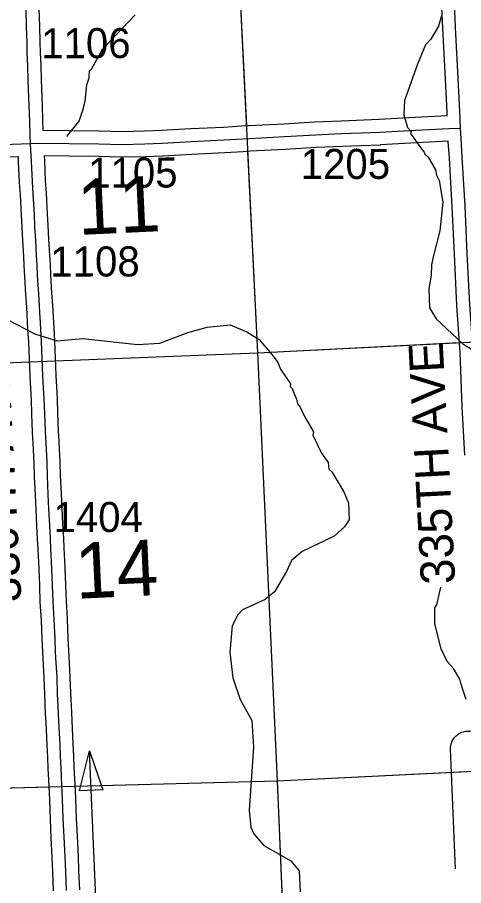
# Model space of a CAD drawing. Extents: x 128.7 to 185.5, y -21.4 to 12.6.
# Drawn here: x 156.472 to 157.511, y -4.184 to -2.161 of the extents above; entities that cross this region are included whole.
import ezdxf

# ---------------------------------------------------------------- set-up
doc = ezdxf.new("R2010")
doc.units = 0
for name, color, linetype in [('tdCoDirctArrow', 7, 'Continuous'), ('tdCoHydroRiver', 7, 'Continuous'), ('tdCoSecRdNmbr', 7, 'Continuous'), ('tdCoSecRdTxt', 7, 'Continuous'), ('tdCoSecRteBand', 7, 'Continuous'), ('tdCoSecRteCL', 7, 'Continuous'), ('tdCoSectLine', 7, 'Continuous'), ('tdCoSectLinePart', 7, 'Continuous'), ('tdCoSectNmbr', 7, 'Continuous'), ('tdCoSurfAsphalt', 7, 'Continuous'), ('tdCoSurfGravel', 7, 'Continuous')]:
    doc.layers.add(name, color=color, linetype=linetype)

msp = doc.modelspace()

# ---------------------------------------------------------------- linework, layer by layer
at = {"layer": 'tdCoDirctArrow'}
msp.add_line((156.6607, -4.3581), (156.6399, -3.8694), dxfattribs=at)
msp.add_lwpolyline([(157.4917, -4.1446), (157.4805, -3.8651), (157.4805, -3.8613), (157.4817, -3.8542), (157.4843, -3.8467), (157.4884, -3.84), (157.4932, -3.8344), (157.4991, -3.8298), (157.5071, -3.826), (157.5158, -3.8241), (157.5257, -3.8237), (157.7654, -3.8151)], dxfattribs=at)
msp.add_lwpolyline([(156.6167, -3.9629), (156.6399, -3.8694), (156.6705, -3.9601)], close=True, dxfattribs=at)
at = {"layer": 'tdCoHydroRiver'}
for points in [[(156.5872, -2.4384), (156.6159, -2.4027), (156.6245, -2.3771), (156.63, -2.3564), (156.6334, -2.3184), (156.6391, -2.3024), (156.6401, -2.285), (156.6447, -2.2817), (156.6699, -2.235), (156.7459, -2.155)], [(157.4594, -2.1578), (157.4523, -2.1817), (157.4345, -2.2123), (157.4223, -2.2254), (157.4034, -2.2702), (157.3733, -2.355), (157.3714, -2.3882), (157.3803, -2.4179), (157.3886, -2.427), (157.3871, -2.4318), (157.4104, -2.4641), (157.4187, -2.4749), (157.4204, -2.4795), (157.4286, -2.4871), (157.4454, -2.5165), (157.4475, -2.5291), (157.4542, -2.5415), (157.4623, -2.5917), (157.4552, -2.6582), (157.4401, -2.7187), (157.436, -2.7378), (157.4353, -2.7615), (157.4301, -2.7933), (157.4317, -2.8374), (157.4468, -2.8637), (157.5089, -2.9215), (157.5573, -2.9513)], [(156.4478, -2.8648), (156.5138, -2.8988), (156.5648, -2.9143), (156.6246, -2.909), (156.7514, -2.9234), (156.8033, -2.9199), (156.8688, -2.8955), (156.9141, -2.8828), (156.9675, -2.8777), (157.006, -2.8937), (157.035, -2.9116), (157.068, -2.9515), (157.078, -2.9653), (157.0849, -2.9809), (157.1082, -3.0147), (157.1068, -3.0211), (157.1117, -3.0257), (157.117, -3.0397), (157.1221, -3.0505), (157.1241, -3.0615), (157.1307, -3.0692), (157.1393, -3.0894), (157.1611, -3.1265), (157.1598, -3.1344), (157.1803, -3.1763), (157.1953, -3.1979), (157.1974, -3.2136), (157.2039, -3.2196), (157.2324, -3.266), (157.2428, -3.2924), (157.2443, -3.3318), (157.2338, -3.348), (157.2093, -3.3694), (157.1348, -3.4052), (157.1103, -3.4266), (157.0986, -3.4523), (157.0703, -3.4991), (157.0489, -3.5172), (156.9961, -3.5412), (156.9855, -3.5526), (156.9722, -3.5783), (156.9665, -3.6401), (156.9734, -3.6998), (156.9909, -3.7497), (157.018, -3.7992), (157.0218, -3.8607), (157.0113, -4.0078), (157.0158, -4.0471), (157.0227, -4.0626), (157.0458, -4.0902), (157.1086, -4.1259), (157.1284, -4.1488), (157.1301, -4.1977)], [(157.5165, -3.7498), (157.5094, -3.7264), (157.5041, -3.7124), (157.5022, -3.7029), (157.4871, -3.6782), (157.4723, -3.6614), (157.4586, -3.6319), (157.4439, -3.574), (157.4441, -3.5362), (157.4486, -3.5297), (157.4582, -3.4883)]]:
    msp.add_lwpolyline(points, dxfattribs=at)
at = {"layer": 'tdCoSecRteBand'}
for points in [[(156.7149, -2.4269), (156.7677, -2.4257), (156.8079, -2.4243), (156.8751, -2.4203), (156.8753, -2.4203), (156.8755, -2.4203), (156.9517, -2.4169), (156.9938, -2.4142), (157.0104, -2.4132), (157.0105, -2.4132), (157.0107, -2.4132), (157.092, -2.409), (157.1641, -2.4048), (157.1643, -2.4048), (157.1645, -2.4048), (157.2255, -2.4021), (157.2255, -2.4021), (157.2256, -2.4021), (157.3141, -2.3986), (157.3977, -2.3937), (157.3978, -2.3937), (157.3979, -2.3937), (157.4729, -2.3899), (157.4725, -2.3812), (157.4669, -2.2753), (157.4669, -2.2753), (157.4669, -2.2752), (157.4624, -2.1867), (157.4624, -2.1866), (157.4624, -2.1866), (157.458, -2.0881)], [(156.5222, -2.1409), (156.5235, -2.1824), (156.5235, -2.1825), (156.5235, -2.1826), (156.5244, -2.2193), (156.5244, -2.2194), (156.5244, -2.2195), (156.5249, -2.2431), (156.5263, -2.2723), (156.5264, -2.2726), (156.5264, -2.2729), (156.5273, -2.3065), (156.5281, -2.3267), (156.5281, -2.3268), (156.5281, -2.327), (156.5294, -2.366), (156.5307, -2.4017), (156.5307, -2.4017), (156.5307, -2.4018), (156.5314, -2.4235), (156.5315, -2.4235), (156.5315, -2.4241), (156.5926, -2.4247), (156.5926, -2.4247), (156.5926, -2.4247), (156.6621, -2.4255), (156.6624, -2.4255), (156.6627, -2.4255), (156.7149, -2.4269)], [(157.5137, -3.1808), (157.5078, -3.0681), (157.5078, -3.0679), (157.5078, -3.0677), (157.5029, -2.9422), (157.4952, -2.8321), (157.4952, -2.8318), (157.4952, -2.8315), (157.4895, -2.7129), (157.4895, -2.7128), (157.4895, -2.7128), (157.4846, -2.6028), (157.478, -2.4887), (157.4753, -2.4501), (157.4752, -2.4501), (157.4752, -2.4498), (157.4011, -2.4536), (157.3173, -2.4585), (157.317, -2.4586), (157.3167, -2.4586), (157.228, -2.462), (157.1674, -2.4647), (157.0954, -2.4689), (157.0953, -2.4689), (157.0952, -2.4689), (157.014, -2.4731), (156.9976, -2.4741), (156.9552, -2.4768), (156.9549, -2.4768), (156.9547, -2.4768), (156.8784, -2.4803), (156.811, -2.4842), (156.8107, -2.4842), (156.8104, -2.4842), (156.7697, -2.4857), (156.7695, -2.4857), (156.7693, -2.4857), (156.7155, -2.4869), (156.7148, -2.487), (156.714, -2.4869), (156.6612, -2.4855), (156.592, -2.4847), (156.5342, -2.4841), (156.5347, -2.4944), (156.5347, -2.4945), (156.5347, -2.4945), (156.5368, -2.5421), (156.5389, -2.5696), (156.5389, -2.57), (156.5389, -2.5704), (156.5414, -2.6188), (156.5428, -2.6464), (156.5446, -2.6785), (156.5466, -2.714), (156.5466, -2.7141), (156.5466, -2.7141), (156.5479, -2.7369), (156.5479, -2.737), (156.5479, -2.737), (156.5491, -2.762), (156.5517, -2.8031), (156.5517, -2.8032), (156.5517, -2.8032), (156.5535, -2.8326), (156.5535, -2.8327), (156.5535, -2.8327), (156.5565, -2.8853), (156.5565, -2.8853), (156.5565, -2.8854), (156.5581, -2.9145), (156.5581, -2.9147), (156.5581, -2.9149), (156.559, -2.9358), (156.5607, -2.973), (156.5607, -2.9732), (156.5607, -2.9734), (156.5613, -2.9956), (156.5643, -3.0493), (156.5644, -3.0495), (156.5644, -3.0498), (156.5656, -3.0828), (156.5656, -3.0829), (156.5656, -3.0829), (156.5671, -3.1253), (156.5685, -3.1499), (156.5685, -3.15), (156.5686, -3.15), (156.571, -3.197), (156.571, -3.1973), (156.571, -3.1977), (156.5719, -3.2282), (156.5738, -3.2711), (156.5754, -3.3055), (156.5773, -3.3414), (156.5773, -3.3414), (156.5773, -3.3415), (156.5789, -3.3743), (156.5789, -3.3744), (156.5789, -3.3745), (156.5799, -3.397), (156.5824, -3.4437), (156.5824, -3.4439), (156.5824, -3.4442), (156.5837, -3.4828), (156.5852, -3.5206), (156.5876, -3.5622), (156.5876, -3.5624), (156.5876, -3.5627), (156.5895, -3.607), (156.5909, -3.6363), (156.5917, -3.651), (156.5944, -3.6963), (156.5944, -3.6966), (156.5944, -3.697), (156.5957, -3.7354), (156.5976, -3.7806), (156.5986, -3.7996), (156.5986, -3.7997), (156.5986, -3.7997), (156.6013, -3.8534), (156.6013, -3.8535), (156.6013, -3.8535), (156.6025, -3.8819), (156.6025, -3.882), (156.6025, -3.882), (156.6036, -3.9083), (156.6056, -3.9482), (156.6056, -3.9482), (156.6056, -3.9482), (156.6072, -3.9809), (156.6073, -3.9812), (156.6073, -3.9814), (156.6088, -4.0262), (156.6108, -4.0695), (156.6131, -4.1147), (156.6131, -4.1149), (156.6131, -4.115), (156.6144, -4.1491), (156.6163, -4.1933)], [(156.5563, -4.1958), (156.5544, -4.1516), (156.5544, -4.1515), (156.5544, -4.1514), (156.5532, -4.1175), (156.5509, -4.0725), (156.5509, -4.0724), (156.5509, -4.0724), (156.5488, -4.0289), (156.5488, -4.0287), (156.5488, -4.0285), (156.5473, -3.9837), (156.5457, -3.9513), (156.5436, -3.9111), (156.5436, -3.911), (156.5436, -3.9108), (156.5426, -3.8845), (156.5413, -3.8563), (156.5387, -3.8027), (156.5376, -3.7836), (156.5376, -3.7835), (156.5376, -3.7833), (156.5357, -3.7378), (156.5357, -3.7376), (156.5357, -3.7375), (156.5344, -3.6994), (156.5318, -3.6544), (156.5318, -3.6543), (156.5318, -3.6543), (156.531, -3.6395), (156.531, -3.6394), (156.531, -3.6393), (156.5296, -3.6099), (156.5296, -3.6098), (156.5296, -3.6097), (156.5277, -3.5654), (156.5253, -3.5237), (156.5253, -3.5235), (156.5253, -3.5232), (156.5238, -3.4851), (156.5238, -3.485), (156.5238, -3.4849), (156.5225, -3.4465), (156.52, -3.4), (156.52, -3.3999), (156.52, -3.3998), (156.519, -3.3773), (156.5173, -3.3445), (156.5155, -3.3085), (156.5155, -3.3085), (156.5155, -3.3084), (156.5139, -3.2739), (156.5139, -3.2738), (156.5138, -3.2738), (156.512, -3.2306), (156.512, -3.2304), (156.512, -3.2302), (156.5111, -3.1998), (156.5086, -3.1532), (156.5072, -3.1283), (156.5072, -3.128), (156.5072, -3.1277), (156.5057, -3.0851), (156.5044, -3.0524), (156.5014, -2.9986), (156.5014, -2.9982), (156.5014, -2.9978), (156.5007, -2.9754), (156.499, -2.9384), (156.499, -2.9384), (156.499, -2.9383), (156.4982, -2.9176), (156.4966, -2.8887), (156.4936, -2.8362), (156.4918, -2.8069), (156.4892, -2.7655), (156.4892, -2.7653), (156.4892, -2.7651), (156.4879, -2.74), (156.4867, -2.7174), (156.4847, -2.6818), (156.4847, -2.6818), (156.4847, -2.6818), (156.4829, -2.6497), (156.4829, -2.6496), (156.4829, -2.6495), (156.4815, -2.6219), (156.4815, -2.6219), (156.4815, -2.6219), (156.479, -2.5738), (156.4769, -2.5462), (156.4769, -2.5457), (156.4768, -2.5452), (156.4748, -2.4972), (156.4742, -2.486), (156.4741, -2.486), (156.4741, -2.486), (156.3759, -2.4896)]]:
    msp.add_lwpolyline(points, dxfattribs=at)
at = {"layer": 'tdCoSecRteCL'}
for points in [[(157.504, -2.419), (157.5025, -2.3798), (157.4968, -2.2737), (157.4924, -2.1852), (157.4879, -2.0866), (157.4825, -1.9911), (157.4771, -1.8883), (157.4734, -1.8345), (157.4723, -1.7915)], [(156.5028, -2.4548), (156.5019, -2.4362), (156.5008, -2.4028), (156.4995, -2.367), (156.4981, -2.328), (156.4973, -2.3075), (156.4964, -2.2738), (156.4949, -2.2441), (156.4944, -2.2201), (156.4935, -2.1834), (156.4922, -2.1418)], [(156.5028, -2.4548), (156.5212, -2.454), (156.5923, -2.4547), (156.6618, -2.4555), (156.7148, -2.457), (156.7686, -2.4557), (156.8093, -2.4542), (156.8769, -2.4503), (156.9533, -2.4468), (156.9957, -2.4442), (157.0122, -2.4431), (157.0936, -2.4389), (157.1659, -2.4348), (157.2268, -2.432), (157.3156, -2.4286), (157.3994, -2.4237), (157.4766, -2.4197), (157.504, -2.419)], [(157.5565, -3.4168), (157.5548, -3.3753), (157.5488, -3.2831), (157.5437, -3.1793), (157.5378, -3.0666), (157.5328, -2.9406), (157.5252, -2.8301), (157.5195, -2.7115), (157.5146, -2.6012), (157.5079, -2.4868), (157.505, -2.4434), (157.504, -2.419)], [(156.0094, -2.472), (156.0288, -2.4703), (156.1065, -2.4676), (156.2778, -2.4616), (156.3748, -2.4597), (156.4811, -2.4557), (156.5028, -2.4548)], [(156.5863, -4.1946), (156.5844, -4.1503), (156.5831, -4.1162), (156.5809, -4.071), (156.5788, -4.0274), (156.5773, -3.9824), (156.5756, -3.9497), (156.5736, -3.9096), (156.5725, -3.8832), (156.5713, -3.8549), (156.5686, -3.8012), (156.5676, -3.782), (156.5657, -3.7365), (156.5644, -3.698), (156.5618, -3.6527), (156.561, -3.6378), (156.5595, -3.6084), (156.5576, -3.5639), (156.5552, -3.522), (156.5537, -3.4839), (156.5524, -3.4452), (156.55, -3.3984), (156.5489, -3.3758), (156.5473, -3.3429), (156.5455, -3.307), (156.5438, -3.2725), (156.5419, -3.2293), (156.541, -3.1986), (156.5386, -3.1516), (156.5372, -3.1266), (156.5357, -3.084), (156.5344, -3.0509), (156.5314, -2.9969), (156.5307, -2.9743), (156.529, -2.9371), (156.5282, -2.9161), (156.5266, -2.887), (156.5235, -2.8345), (156.5217, -2.805), (156.5191, -2.7636), (156.5179, -2.7385), (156.5167, -2.7157), (156.5147, -2.6801), (156.5129, -2.648), (156.5114, -2.6203), (156.509, -2.5719), (156.5068, -2.5439), (156.5047, -2.4958), (156.5035, -2.4695), (156.5028, -2.4548)]]:
    msp.add_lwpolyline(points, dxfattribs=at)
at = {"layer": 'tdCoSectLine'}
for points in [[(156.9821, -1.9458), (157.0312, -2.9424)], [(157.0312, -2.9424), (158.0641, -2.8906)], [(156.0288, -2.9824), (157.0312, -2.9424)], [(157.0312, -2.9424), (157.077, -3.9393)], [(157.077, -3.9393), (158.09, -3.8899)], [(156.0775, -3.9661), (157.077, -3.9393)], [(157.077, -3.9393), (157.1188, -4.9409)]]:
    msp.add_lwpolyline(points, dxfattribs=at)
at = {"layer": 'tdCoSectLinePart'}
for points in [[(156.9821, -1.9458), (157.0052, -2.4138)], [(157.0081, -2.4734), (157.0312, -2.9424)], [(157.0312, -2.9424), (157.5009, -2.9189)], [(156.5598, -2.9612), (157.0312, -2.9424)], [(157.0312, -2.9424), (157.077, -3.9393)], [(156.0587, -2.9812), (156.4999, -2.9636)], [(157.077, -3.9393), (157.5483, -3.9163)], [(156.6055, -3.9519), (157.077, -3.9393)], [(157.077, -3.9393), (157.1077, -4.6765)], [(156.1074, -3.9653), (156.5454, -3.9535)]]:
    msp.add_lwpolyline(points, dxfattribs=at)
at = {"layer": 'tdCoSurfAsphalt'}
msp.add_lwpolyline([(156.5863, -4.1946), (156.5844, -4.1503), (156.5831, -4.1162), (156.5809, -4.071), (156.5788, -4.0274), (156.5773, -3.9824), (156.5756, -3.9497), (156.5736, -3.9096), (156.5725, -3.8832), (156.5713, -3.8549), (156.5686, -3.8012), (156.5676, -3.782), (156.5657, -3.7365), (156.5644, -3.698), (156.5618, -3.6527), (156.561, -3.6378), (156.5595, -3.6084), (156.5576, -3.5639), (156.5552, -3.522), (156.5537, -3.4839), (156.5524, -3.4452), (156.55, -3.3984), (156.5489, -3.3758), (156.5473, -3.3429), (156.5455, -3.307), (156.5438, -3.2725), (156.5419, -3.2293), (156.541, -3.1986), (156.5386, -3.1516), (156.5372, -3.1266), (156.5357, -3.084), (156.5344, -3.0509), (156.5314, -2.9969), (156.5307, -2.9743), (156.529, -2.9371), (156.5282, -2.9161), (156.5266, -2.887), (156.5235, -2.8345), (156.5217, -2.805), (156.5191, -2.7636), (156.5179, -2.7385), (156.5167, -2.7157), (156.5147, -2.6801), (156.5129, -2.648), (156.5114, -2.6203), (156.509, -2.5719), (156.5068, -2.5439), (156.5047, -2.4958), (156.5035, -2.4695), (156.5028, -2.4548), (156.5019, -2.4362), (156.5008, -2.4028), (156.4995, -2.367), (156.4981, -2.328), (156.4973, -2.3075), (156.4964, -2.2738), (156.4949, -2.2441), (156.4944, -2.2201), (156.4935, -2.1834), (156.4922, -2.1418)], dxfattribs=at)
at = {"layer": 'tdCoSurfGravel'}
for points in [[(157.5784, -3.9172), (157.5772, -3.8922), (157.5752, -3.8441), (157.5698, -3.7085), (157.5641, -3.5963), (157.559, -3.4754), (157.5565, -3.4168), (157.5548, -3.3753), (157.5488, -3.2831), (157.5437, -3.1793), (157.5378, -3.0666), (157.5328, -2.9406), (157.5252, -2.8301), (157.5195, -2.7115), (157.5146, -2.6012), (157.5079, -2.4868), (157.505, -2.4434), (157.504, -2.419), (157.5025, -2.3798), (157.4968, -2.2737), (157.4924, -2.1852), (157.4879, -2.0866)], [(156.9957, -2.4442), (157.0122, -2.4431), (157.0936, -2.4389), (157.1659, -2.4348), (157.2268, -2.432), (157.3156, -2.4286), (157.3994, -2.4237), (157.4766, -2.4197), (157.504, -2.419)], [(156.3748, -2.4597), (156.4811, -2.4557), (156.5028, -2.4548), (156.5212, -2.454), (156.5923, -2.4547), (156.6618, -2.4555), (156.7148, -2.457), (156.7686, -2.4557), (156.8093, -2.4542), (156.8769, -2.4503), (156.9533, -2.4468), (156.9957, -2.4442)]]:
    msp.add_lwpolyline(points, dxfattribs=at)

# ---------------------------------------------------------------- texts
at = {"layer": 'tdCoSecRdNmbr'}
for s, rotation, p in [('1106', 0.118, (156.5273, -2.2565)), ('1205', 0.1185, (157.1316, -2.5379)), ('1105', 0.1181, (156.6367, -2.558)), ('1108', 0.118, (156.5486, -2.765)), ('1404', 0.118, (156.556, -3.3603))]:
    msp.add_text(s, height=0.07, rotation=rotation, dxfattribs=at).set_placement(p)
at = {"layer": 'tdCoSecRdTxt'}
for s, p in [('335TH AVE', (157.4917, -3.4799)), ('330TH AVE', (156.4815, -3.5224))]:
    msp.add_text(s, height=0.08, rotation=93, dxfattribs=at).set_placement(p)
at = {"layer": 'tdCoSectNmbr'}
for s, p in [('11', (156.6144, -2.6681)), ('14', (156.609, -3.5156))]:
    msp.add_text(s, height=0.13, rotation=2.6704, dxfattribs=at).set_placement(p)

doc.saveas('drawing.dxf')
